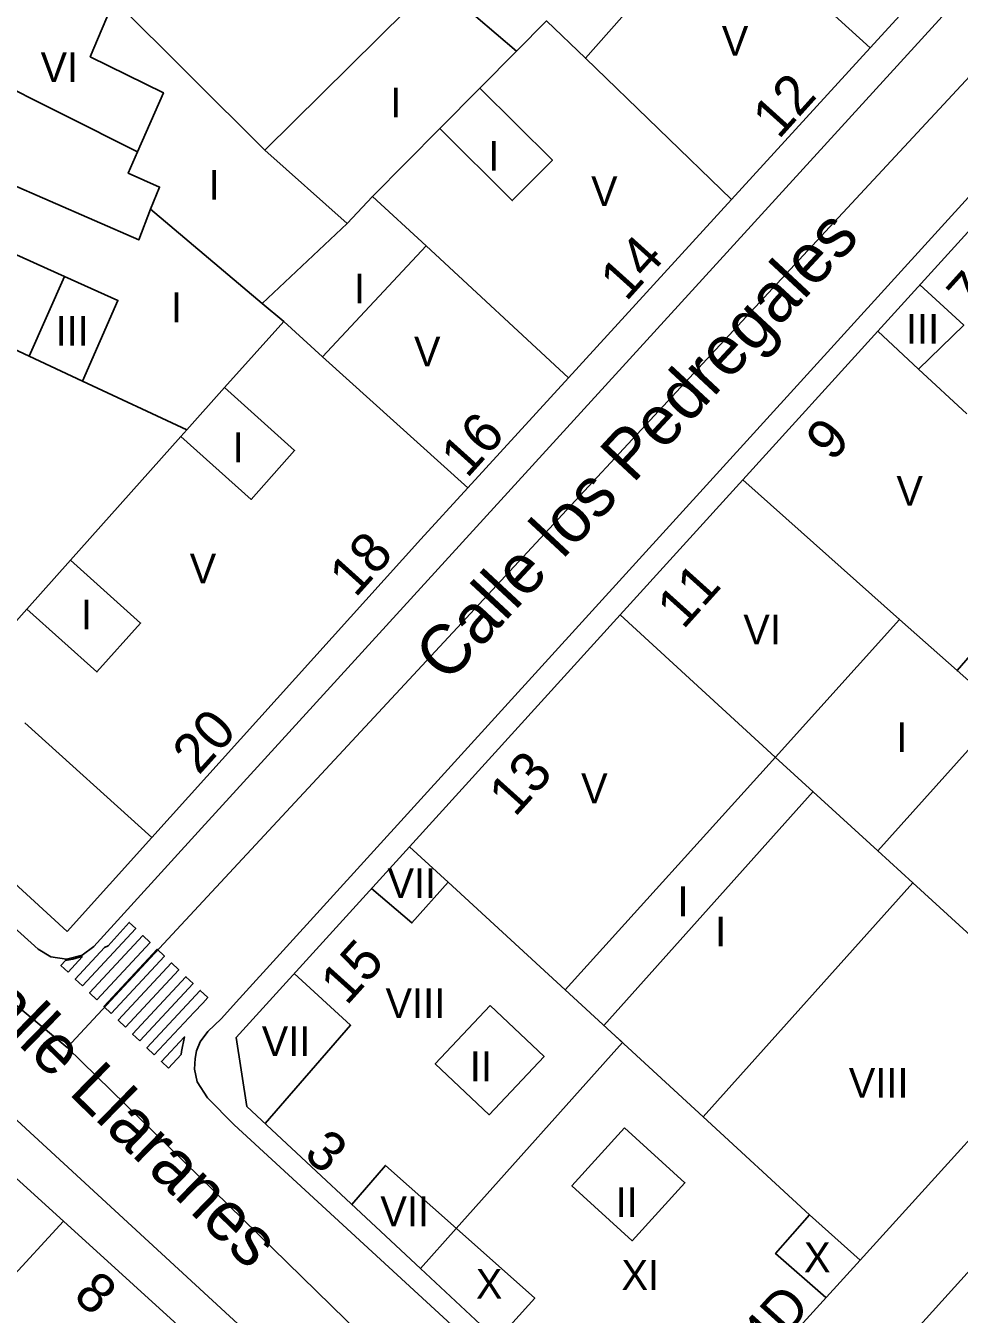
# Model space of a CAD drawing. Extents: x 282771 to 285132, y 4823109 to 4825496.
# Drawn here: x 284299.9 to 284346.9, y 4823615.2 to 4823680.2 of the extents above; entities that cross this region are included whole.
import ezdxf

# ---------------------------------------------------------------- set-up
doc = ezdxf.new("R2010")
doc.units = 0
for name, color, linetype in [('ACERA-BORDILLO', 7, 'Continuous'), ('CALLE-EJE', 7, 'Continuous'), ('CALLE-TEXTO', 7, 'Continuous'), ('EDIFICIO', 7, 'Continuous'), ('INTERIOR-EDIFICIO', 7, 'Continuous'), ('MEDIANERA', 7, 'Continuous'), ('NUM-LOCAL', 7, 'Continuous'), ('NUM-PORTAL', 7, 'Continuous'), ('PASO-PEATONES', 7, 'Continuous'), ('TXT-ALTURA-EDIFICIO', 7, 'Continuous')]:
    doc.layers.add(name, color=color, linetype=linetype)

msp = doc.modelspace()

# ---------------------------------------------------------------- linework, layer by layer
at = {"layer": 'ACERA-BORDILLO'}
for points in [[(284349.596, 4823684.508), (284311.226, 4823642.438), (284308.756, 4823639.729), (284303.329, 4823633.773), (284302.731, 4823633.324), (284301.948, 4823633.122), (284301.149, 4823633.247), (284300.51, 4823633.635)], [(284332.945, 4823604.02), (284310.402, 4823624.775), (284309.054, 4823626.142), (284308.526, 4823626.939), (284308.4, 4823627.583), (284308.426, 4823628.118), (284308.5, 4823628.506), (284308.684, 4823628.968), (284309.072, 4823629.485), (284309.735, 4823630.121), (284310.665, 4823631.141), (284354.349, 4823679.172)], [(284300.51, 4823633.635), (284288.657, 4823644.338), (284278.928, 4823653.9)], [(284279.531, 4823643.35), (284327.499, 4823599.153)], [(284357.541, 4823628.584), (284338.747, 4823607.792), (284340.168, 4823605.4), (284339.665, 4823604.814), (284339.148, 4823604.278), (284338.631, 4823603.816), (284337.985, 4823603.373), (284337.283, 4823603.022), (284336.49, 4823602.837), (284335.843, 4823602.819), (284335.142, 4823602.874), (284334.532, 4823602.985), (284333.923, 4823603.17), (284333.325, 4823603.706), (284332.923, 4823604.037)]]:
    msp.add_lwpolyline(points, dxfattribs=at)
at = {"layer": 'CALLE-EJE'}
for points in [[(284356.106, 4823686.938), (284301.976, 4823628.669)], [(284271.199, 4823654.195), (284301.976, 4823628.669)], [(284301.976, 4823628.669), (284338.187, 4823593.294)]]:
    msp.add_lwpolyline(points, dxfattribs=at)
at = {"layer": 'EDIFICIO'}
for points in [[(284313.58, 4823715.197), (284316.432, 4823715.319), (284337.806, 4823696.068), (284344.726, 4823689.838), (284346.729, 4823688.037), (284346.927, 4823683.959), (284342.456, 4823679.068), (284335.466, 4823671.428), (284327.256, 4823662.438), (284322.176, 4823656.888), (284319.806, 4823654.298), (284306.246, 4823639.259), (284301.972, 4823634.525)], [(284301.972, 4823634.525), (284287.587, 4823647.718), (284280.557, 4823654.178), (284283.607, 4823659.878), (284288.467, 4823668.958), (284294.136, 4823679.538), (284298.366, 4823687.438), (284304.496, 4823698.888)], [(284319.236, 4823638.799), (284329.846, 4823650.488), (284336.036, 4823657.298), (284342.836, 4823664.778), (284349.556, 4823672.178), (284354.956, 4823678.128), (284357.696, 4823678.128), (284367.116, 4823669.698), (284377.999, 4823660.131), (284378.073, 4823657.804), (284372.656, 4823651.748), (284367.256, 4823645.808), (284359.086, 4823636.819), (284352.596, 4823629.679), (284341.946, 4823617.959), (284333.666, 4823608.849), (284329.616, 4823608.359), (284319.786, 4823617.539), (284311.036, 4823625.709), (284310.496, 4823629.179), (284319.236, 4823638.799)], [(284293.157, 4823627.759), (284301.796, 4823619.919), (284308.856, 4823613.499), (284309.196, 4823613.199), (284322.472, 4823600.902), (284322.648, 4823596.922), (284311.696, 4823584.809), (284306.036, 4823578.539), (284301.736, 4823578.959), (284295.717, 4823590.099), (284289.687, 4823601.929), (284281.377, 4823618.239), (284276.057, 4823628.679), (284271.327, 4823637.949), (284273.445, 4823641.9), (284277.239, 4823642.226), (284283.457, 4823636.579), (284283.577, 4823636.459), (284293.157, 4823627.759)]]:
    msp.add_lwpolyline(points, dxfattribs=at)
at = {"layer": 'INTERIOR-EDIFICIO'}
for points in [[(284297.826, 4823648.398), (284299.946, 4823650.778), (284303.476, 4823647.608), (284305.676, 4823650.068), (284302.146, 4823653.238), (284307.716, 4823659.478), (284311.246, 4823656.308), (284313.446, 4823658.768), (284309.916, 4823661.938), (284312.896, 4823665.278), (284314.856, 4823663.498), (284320.069, 4823669.081), (284317.366, 4823671.578), (284320.766, 4823674.998), (284324.416, 4823671.368), (284326.436, 4823673.408), (284322.788, 4823677.036), (284324.636, 4823678.898), (284326.146, 4823680.428), (284328.099, 4823678.542), (284334.782, 4823686.084)], [(284320.536, 4823682.418), (284311.946, 4823673.908), (284304.346, 4823681.468), (284303.146, 4823678.618), (284306.826, 4823676.808), (284305.516, 4823673.818), (284305.056, 4823672.748), (284306.636, 4823672.048), (284306.186, 4823670.928), (284305.586, 4823669.388), (284298.886, 4823672.318)], [(284297.666, 4823669.428), (284301.846, 4823667.538), (284304.536, 4823666.338), (284302.744, 4823662.272), (284300.066, 4823663.518), (284296.356, 4823665.258)], [(284342.846, 4823638.589), (284349.156, 4823645.628), (284351.605, 4823643.456), (284352.932, 4823644.952), (284348.159, 4823649.187), (284346.836, 4823647.678), (284343.943, 4823650.255), (284337.676, 4823643.318), (284327.076, 4823631.588), (284334.043, 4823625.185), (284344.607, 4823636.979), (284342.846, 4823638.589)], [(284323.306, 4823630.789), (284326.016, 4823628.229), (284323.246, 4823625.289), (284320.536, 4823627.849), (284323.306, 4823630.789)], [(284330.066, 4823624.619), (284333.116, 4823621.859), (284330.466, 4823618.939), (284327.426, 4823621.699), (284330.066, 4823624.619)]]:
    msp.add_lwpolyline(points, dxfattribs=at)
at = {"layer": 'MEDIANERA'}
for points in [[(284324.636, 4823678.898), (284320.536, 4823682.418)], [(284338.366, 4823682.808), (284339.236, 4823682.008), (284342.456, 4823679.068)], [(284294.136, 4823679.538), (284305.516, 4823673.818)], [(284328.099, 4823678.542), (284335.466, 4823671.428)], [(284320.766, 4823674.998), (284322.788, 4823677.036)], [(284316.096, 4823670.208), (284311.946, 4823673.908)], [(284317.366, 4823671.578), (284316.096, 4823670.208)], [(284306.186, 4823670.928), (284311.816, 4823666.178)], [(284316.096, 4823670.208), (284311.816, 4823666.178)], [(284327.256, 4823662.438), (284320.069, 4823669.081)], [(284300.066, 4823663.518), (284301.846, 4823667.538)], [(284344.966, 4823667.118), (284347.176, 4823665.088), (284344.897, 4823662.869)], [(284311.816, 4823666.178), (284312.896, 4823665.278)], [(284342.836, 4823664.778), (284344.897, 4823662.869)], [(284314.856, 4823663.498), (284322.176, 4823656.888)], [(284344.897, 4823662.869), (284347.331, 4823660.614)], [(284302.744, 4823662.272), (284308.016, 4823659.818)], [(284308.016, 4823659.818), (284309.916, 4823661.938)], [(284307.714, 4823659.48), (284308.016, 4823659.818)], [(284336.036, 4823657.298), (284343.943, 4823650.255)], [(284299.946, 4823650.778), (284302.146, 4823653.238)], [(284342.846, 4823638.589), (284337.674, 4823643.316), (284329.846, 4823650.488)], [(284346.836, 4823647.678), (284349.156, 4823645.628)], [(284306.246, 4823639.259), (284299.836, 4823645.038)], [(284329.031, 4823629.791), (284339.576, 4823641.578)], [(284321.179, 4823637.012), (284319.236, 4823638.799)], [(284344.607, 4823636.979), (284342.846, 4823638.589)], [(284317.326, 4823636.699), (284319.356, 4823634.959), (284321.179, 4823637.012)], [(284327.076, 4823631.588), (284321.179, 4823637.012)], [(284352.596, 4823629.679), (284344.607, 4823636.979)], [(284311.956, 4823624.849), (284316.266, 4823629.799), (284313.426, 4823632.409)], [(284329.696, 4823629.179), (284329.976, 4823628.929)], [(284321.595, 4823619.56), (284329.976, 4823628.929)], [(284334.043, 4823625.185), (284339.406, 4823620.249)], [(284316.326, 4823620.769), (284318.026, 4823622.729), (284321.596, 4823619.559)], [(284293.247, 4823610.639), (284296.096, 4823613.739), (284301.796, 4823619.919)], [(284340.226, 4823616.069), (284337.686, 4823618.289), (284339.406, 4823620.249)], [(284339.406, 4823620.249), (284341.946, 4823617.959)], [(284319.786, 4823617.539), (284321.595, 4823619.56)], [(284321.596, 4823619.559), (284325.546, 4823616.039), (284323.646, 4823613.939)]]:
    msp.add_lwpolyline(points, dxfattribs=at)
at = {"layer": 'PASO-PEATONES'}
for points in [[(284302.744, 4823631.778), (284302.382, 4823632.123), (284303.866, 4823633.717), (284304.037, 4823633.807), (284305.106, 4823634.981), (284305.434, 4823634.667)], [(284303.466, 4823631.086), (284303.105, 4823631.432), (284305.795, 4823634.322), (284306.156, 4823633.976)], [(284304.189, 4823630.395), (284303.827, 4823630.74), (284306.518, 4823633.63), (284306.879, 4823633.284)], [(284302.021, 4823632.469), (284301.66, 4823632.815), (284301.886, 4823633.063), (284302.256, 4823633.121), (284302.712, 4823633.269), (284302.741, 4823633.242)], [(284304.911, 4823629.703), (284304.55, 4823630.049), (284307.24, 4823632.939), (284307.602, 4823632.593)], [(284305.634, 4823629.012), (284305.272, 4823629.357), (284307.963, 4823632.247), (284308.324, 4823631.901)], [(284306.367, 4823628.31), (284305.995, 4823628.666), (284308.685, 4823631.556), (284309.068, 4823631.19), (284308.811, 4823630.916), (284308.388, 4823630.465)], [(284307.079, 4823627.629), (284306.729, 4823627.964), (284307.894, 4823629.207), (284307.737, 4823628.475), (284307.733, 4823628.331)]]:
    msp.add_lwpolyline(points, close=True, dxfattribs=at)

# ---------------------------------------------------------------- texts
at = {"layer": 'CALLE-TEXTO'}
for s, rotation, p in [('Calle los Pedregales', 47.10948, (284321.136, 4823646.99)), ('Calle Llaranes', 315.66853, (284295.885, 4823632.342))]:
    msp.add_text(s, height=2.5, rotation=rotation, dxfattribs=at).set_placement(p)
at = {"layer": 'NUM-LOCAL'}
for s, rotation, p in [('15', 48.00004, (284316.063, 4823630.746)), ('54D', 47.87351, (284336.228, 4823611.922))]:
    msp.add_text(s, height=2, rotation=rotation, dxfattribs=at).set_placement(p)
at = {"layer": 'NUM-PORTAL'}
for s, rotation, p in [('12', 48.00004, (284337.842, 4823674.413)), ('14', 48.00004, (284330.159, 4823666.239)), ('7', 48.00004, (284347.651, 4823665.535)), ('16', 48.00004, (284322.132, 4823657.327)), ('9', 48.00004, (284340.541, 4823658.154)), ('18', 48.00004, (284316.506, 4823651.31)), ('11', 48.00004, (284333.03, 4823649.706)), ('20', 48.00004, (284308.609, 4823642.367)), ('13', 48.00004, (284324.547, 4823640.25)), ('3', 318.62004, (284313.84, 4823623.206)), ('8', 318.62004, (284302.217, 4823616.059))]:
    msp.add_text(s, height=2, rotation=rotation, dxfattribs=at).set_placement(p)
at = {"layer": 'TXT-ALTURA-EDIFICIO'}
for s, p in [('V', (284334.977, 4823678.668)), ('VI', (284300.637, 4823677.348)), ('I', (284318.265, 4823675.558)), ('I', (284323.205, 4823672.868)), ('I', (284309.105, 4823671.418)), ('V', (284328.387, 4823671.098)), ('I', (284316.435, 4823666.188)), ('I', (284307.215, 4823665.238)), ('III', (284301.395, 4823664.058)), ('III', (284344.264, 4823664.148)), ('V', (284319.46, 4823663.011)), ('I', (284310.315, 4823658.178)), ('V', (284343.779, 4823655.988)), ('V', (284308.154, 4823652.073)), ('I', (284302.675, 4823649.758)), ('VI', (284336.061, 4823648.998)), ('I', (284343.775, 4823643.564)), ('V', (284327.884, 4823640.989)), ('VII', (284318.126, 4823636.209)), ('I', (284332.743, 4823635.295)), ('I', (284334.642, 4823633.769)), ('VIII', (284318.026, 4823630.159)), ('VII', (284311.786, 4823628.249)), ('II', (284322.275, 4823626.979)), ('VIII', (284341.379, 4823626.142)), ('II', (284329.625, 4823620.129)), ('VII', (284317.766, 4823619.669)), ('X', (284339.12, 4823617.349)), ('XI', (284329.92, 4823616.459)), ('X', (284322.58, 4823616.009))]:
    msp.add_text(s, height=1.5, rotation=0.00004, dxfattribs=at).set_placement(p)

doc.saveas('drawing.dxf')
